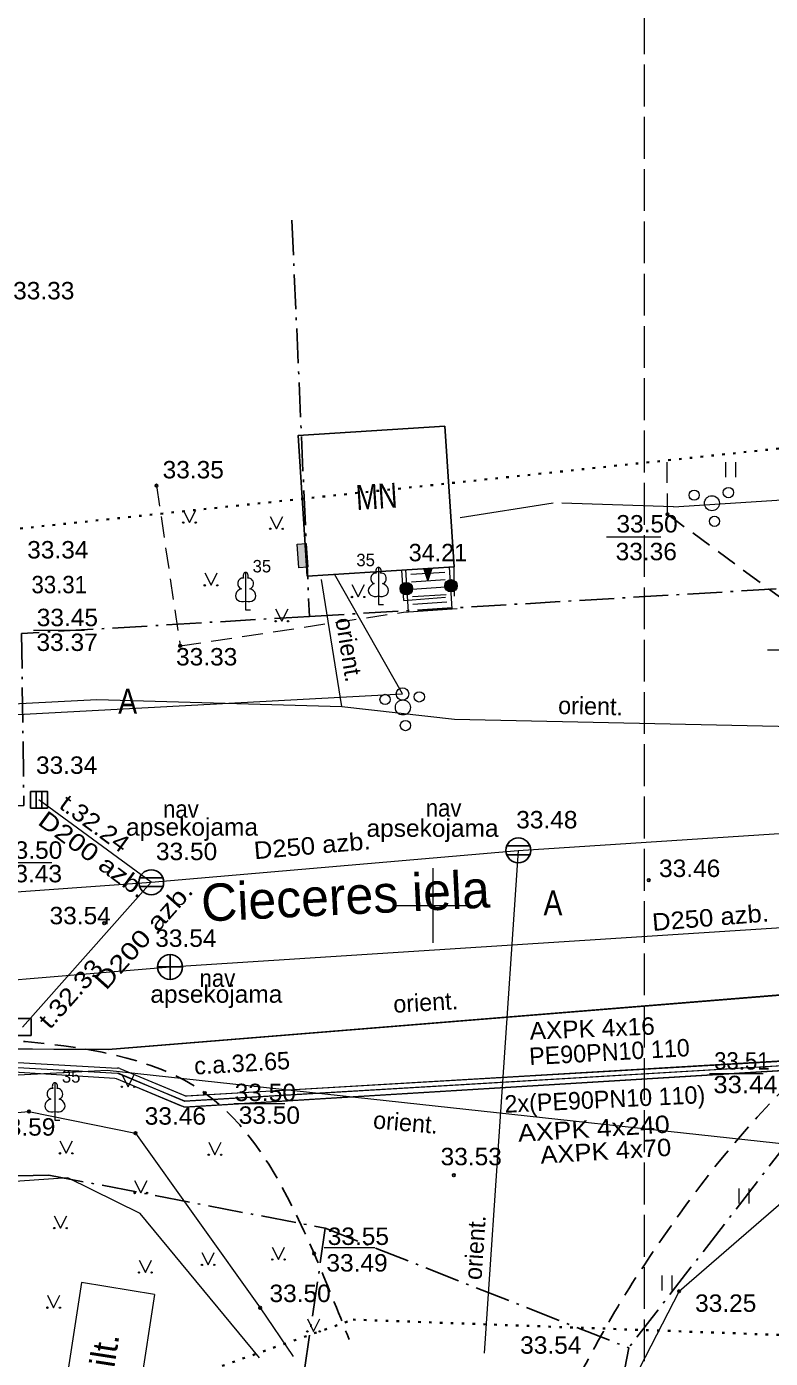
# Model space of a CAD drawing. Extents: x 380758 to 381729, y 283236 to 283533.
# Drawn here: x 381283.7 to 381313.6, y 283331.8 to 283385.3 of the extents above; entities that cross this region are included whole.
import ezdxf
from ezdxf.enums import TextEntityAlignment as Align

# ---------------------------------------------------------------- set-up
doc = ezdxf.new("R2010")
doc.units = 0
doc.header["$LTSCALE"] = 0.28
for name, pattern in [('DOT_DASHED', [7.7, 5, -1.2, 0.3, -1.2]), ('DOTTED', [1.5, 0.3, -1.2]), ('LONG_DASHED', [7.5, 6, -1.5]), ('MEDIUM_DASHED', [4.5, 3, -1.5])]:
    doc.linetypes.add(name, pattern=pattern)
for name, color, linetype, lineweight in [('1', 7, 'Continuous', 13), ('11', 7, 'Continuous', 13), ('14', 7, 'Continuous', 13), ('17', 7, 'Continuous', 13), ('18', 7, 'Continuous', 13), ('23', 7, 'Continuous', 13), ('25', 7, 'DOTTED', 35), ('29', 7, 'DOT_DASHED', 25), ('30', 7, 'Continuous', 13), ('35', 7, 'Continuous', 13), ('37', 7, 'MEDIUM_DASHED', 13), ('38', 7, 'Continuous', 25), ('39', 7, 'Continuous', 13), ('4', 7, 'Continuous', 13), ('40', 7, 'Continuous', 25), ('42', 7, 'Continuous', 13), ('45', 7, 'Continuous', 13), ('47', 7, 'Continuous', 13), ('48', 7, 'Continuous', 25), ('49', 7, 'Continuous', 13), ('58', 7, 'Continuous', 25), ('63', 7, 'Continuous', 13), ('7', 7, 'Continuous', 13), ('9', 7, 'Continuous', 13)]:
    doc.layers.add(name, color=color, linetype=linetype, lineweight=lineweight)
doc.layers.add('56', color=7, linetype='Continuous')

msp = doc.modelspace()

# ---------------------------------------------------------------- hatches: boundary and pattern name
at = {"layer": '14'}
for points in [[(381299.1912, 283362.7263, 1), (381298.6912, 283362.7263, 1)], [(381300.9852, 283362.8433, 1), (381300.4852, 283362.8433, 1)]]:
    msp.add_hatch(color=256, dxfattribs=at).paths.add_polyline_path(points)
at = {"layer": '18'}
msp.add_hatch(color=256, dxfattribs=at).paths.add_polyline_path([(381294.917, 283364.544), (381294.984, 283363.587), (381294.625, 283363.562), (381294.558, 283364.519)])
at = {"layer": '58'}
msp.add_hatch(color=256, dxfattribs=at).paths.add_polyline_path([(381299.656, 283363.505), (381299.956, 283363.505), (381299.806, 283363.072)])

# ---------------------------------------------------------------- linework, layer by layer
at = {"layer": '1'}
for p, q in [((381292.491, 283363.379), (381292.491, 283362.226)), ((381297.822, 283363.586), (381297.822, 283362.433)), ((381297.912, 283363.354), (381297.911, 283363.355)), ((381292.581, 283363.147), (381292.58, 283363.148)), ((381292.491, 283362.226), (381292.491, 283361.879)), ((381297.822, 283362.433), (381297.822, 283362.086)), ((381292.491, 283361.879), (381292.691, 283361.879)), ((381297.822, 283362.086), (381298.022, 283362.086)), ((381284.833, 283342.885), (381284.833, 283341.732)), ((381284.923, 283342.653), (381284.922, 283342.654)), ((381284.833, 283341.732), (381284.833, 283341.385)), ((381284.833, 283341.385), (381285.033, 283341.385)), ((381309.889, 283334.505), (381308.08, 283330.972))]:
    msp.add_line(p, q, dxfattribs=at)
for points in [[(381309.889, 283334.505), (381316.774, 283340.469), (381326.932, 283343.117)], [(381276.328, 283341.087), (381283.791, 283341.729), (381288.068, 283340.856), (381293.077, 283333.845), (381294.393, 283331.891)]]:
    msp.add_lwpolyline(points, dxfattribs=at)
for centre, radius in [((381310.4958, 283366.4822), 0.2041), ((381311.2099, 283366.1583), 0.3006), ((381311.8714, 283366.5832), 0.2066), ((381311.3132, 283365.4308), 0.2045), ((381298.0878, 283358.2782), 0.2041), ((381299.4634, 283358.3792), 0.2066), ((381298.8019, 283357.9543), 0.3006), ((381298.9052, 283357.2268), 0.2045)]:
    msp.add_circle(centre, radius, dxfattribs=at)
for centre, major_axis, ratio, start_param, end_param in [((381292.4914, 283363.2291), (0, -0.1499), 0.707107, 3.1453698, 5.2874846), ((381292.4906, 283363.2291), (0, -0.1499), 0.707107, 0.9957007, 3.1378155), ((381297.6937, 283363.1412), (-0.0387, -0.2124), 0.861323, 3.1415927, 6.2831853), ((381297.8224, 283363.4361), (0, -0.1499), 0.707107, 3.1453698, 5.2874846), ((381297.8216, 283363.4361), (0, -0.1499), 0.707107, 0.9957007, 3.1378155), ((381297.9503, 283363.1412), (0.0387, -0.2124), 0.861323, 6.2831853, 9.424778), ((381292.4014, 283362.4719), (0.3068, 0.0951), 0.814445, 1.5707963, 4.7520146), ((381292.3627, 283362.9342), (-0.0387, -0.2124), 0.861323, 3.1415927, 6.2831853), ((381292.5806, 283362.4719), (-0.3068, 0.0951), 0.814445, 1.5311707, 4.712389), ((381292.6193, 283362.9342), (0.0387, -0.2124), 0.861323, 6.2831853, 9.424778), ((381297.7324, 283362.6789), (0.3068, 0.0951), 0.814445, 1.5707963, 4.7520146), ((381297.9116, 283362.6789), (-0.3068, 0.0951), 0.814445, 1.5311707, 4.712389), ((381284.7047, 283342.4402), (-0.0387, -0.2124), 0.861323, 3.1415927, 6.2831853), ((381284.8334, 283342.7351), (0, -0.1499), 0.707107, 3.1453698, 5.2874846), ((381284.8326, 283342.7351), (0, -0.1499), 0.707107, 0.9957007, 3.1378155), ((381284.9613, 283342.4402), (0.0387, -0.2124), 0.861323, 6.2831853, 9.424778), ((381284.7434, 283341.9779), (0.3068, 0.0951), 0.814445, 1.5707963, 4.7520146), ((381284.9226, 283341.9779), (-0.3068, 0.0951), 0.814445, 1.5311707, 4.712389)]:
    msp.add_ellipse(centre, major_axis=major_axis, ratio=ratio, start_param=start_param, end_param=end_param, dxfattribs=at)
at = {"layer": '11'}
for p, q in [((381303.438, 283352.216), (381351.498, 283355.296)), ((381288.699, 283350.933), (381303.438, 283352.216)), ((381303.438, 283352.216), (381302.06, 283332.021)), ((381288.699, 283350.933), (381283.538, 283345.119))]:
    msp.add_line(p, q, dxfattribs=at)
msp.add_lwpolyline([(381260.006, 283348.872), (381288.699, 283350.933), (381284.193, 283354.248)], dxfattribs=at)
at = {"layer": '14'}
for centre in [(381298.9412, 283362.7263), (381300.7352, 283362.8433)]:
    msp.add_circle(centre, 0.25, dxfattribs=at)
at = {"layer": '17'}
for points in [[(381246.722, 283355.702), (381298.787, 283358.497), (381296.064, 283363.303)], [(381273.842, 283344.303), (381286.97, 283344.223), (381324.049, 283347.219), (381328.435, 283347.489)], [(381323.834, 283347.22), (381286.97, 283344.223), (381277.837, 283344.263)]]:
    msp.add_lwpolyline(points, dxfattribs=at)
at = {"layer": '18'}
msp.add_lwpolyline([(381294.917, 283364.544), (381294.984, 283363.587), (381294.625, 283363.562), (381294.558, 283364.519)], close=True, dxfattribs=at)
at = {"layer": '23'}
for p, q in [((381311.773, 283367.201), (381311.773, 283367.801)), ((381312.173, 283367.201), (381312.173, 283367.801)), ((381312.309, 283338.035), (381312.309, 283338.635)), ((381312.709, 283338.035), (381312.709, 283338.635)), ((381309.209, 283334.535), (381309.209, 283335.135)), ((381309.609, 283334.535), (381309.609, 283335.135))]:
    msp.add_line(p, q, dxfattribs=at)
for points in [[(381289.987, 283365.882), (381290.237, 283365.382), (381290.487, 283365.882)], [(381293.479, 283365.63), (381293.729, 283365.13), (381293.979, 283365.63)], [(381290.851, 283363.36), (381291.101, 283362.86), (381291.351, 283363.36)], [(381296.756, 283362.892), (381297.006, 283362.392), (381297.256, 283362.892)], [(381293.695, 283361.919), (381293.945, 283361.419), (381294.195, 283361.919)], [(381287.52, 283343.219), (381287.77, 283342.719), (381288.02, 283343.219)], [(381285.034, 283340.547), (381285.284, 283340.047), (381285.534, 283340.547)], [(381291.008, 283340.491), (381291.258, 283339.991), (381291.508, 283340.491)], [(381288.031, 283338.955), (381288.281, 283338.455), (381288.531, 283338.955)], [(381284.809, 283337.543), (381285.059, 283337.043), (381285.309, 283337.543)], [(381290.732, 283336.068), (381290.982, 283335.568), (381291.232, 283336.068)], [(381293.556, 283336.283), (381293.806, 283335.783), (381294.056, 283336.283)], [(381288.215, 283335.761), (381288.465, 283335.261), (381288.715, 283335.761)], [(381284.532, 283334.348), (381284.782, 283333.848), (381285.032, 283334.348)], [(381294.968, 283333.396), (381295.218, 283332.896), (381295.468, 283333.396)]]:
    msp.add_lwpolyline(points, dxfattribs=at)
for centre, radius in [((381289.9862, 283365.3819), 0.028), ((381290.4862, 283365.3819), 0.0263), ((381293.479, 283365.1296), 0.028), ((381293.979, 283365.1296), 0.0263), ((381290.8504, 283362.8595), 0.028), ((381291.3504, 283362.8595), 0.0263), ((381296.7556, 283362.3911), 0.028), ((381297.2556, 283362.3911), 0.0263), ((381293.695, 283361.4182), 0.028), ((381294.195, 283361.4182), 0.0263), ((381287.52, 283342.7185), 0.028), ((381288.02, 283342.7185), 0.0263), ((381285.034, 283340.0465), 0.028), ((381285.534, 283340.0465), 0.0263), ((381291.0081, 283339.9906), 0.028), ((381291.5081, 283339.9906), 0.0263), ((381288.0311, 283338.4549), 0.028), ((381288.5311, 283338.4549), 0.0263), ((381284.8084, 283337.0421), 0.028), ((381285.3084, 283337.0421), 0.0263), ((381290.7319, 283335.5679), 0.028), ((381291.2319, 283335.5679), 0.0263), ((381293.5555, 283335.7829), 0.028), ((381294.0555, 283335.7829), 0.0263), ((381288.2152, 283335.2608), 0.028), ((381288.7152, 283335.2608), 0.0263), ((381284.5322, 283333.848), 0.028), ((381285.0322, 283333.848), 0.0263), ((381294.9674, 283332.8959), 0.028), ((381295.4674, 283332.8959), 0.0263)]:
    msp.add_circle(centre, radius, dxfattribs=at)
at = {"layer": '25'}
for points in [[(381378.132, 283376.241), (381330.368, 283370.09), (381282.589, 283365.052), (381241.341, 283362.776), (381227.597, 283363.335), (381201.225, 283361.612), (381131.764, 283357.382), (381089.163, 283355.29), (381056.824, 283352.96), (381046.619, 283367.047), (381043.733, 283420.739)], [(380965.254, 283306.611), (380999.033, 283308.647), (381050.794, 283310.677), (381081.859, 283313.257), (381112.788, 283315.836), (381135.685, 283318.987), (381169.311, 283321.878), (381185.52, 283321.507), (381211.031, 283321.569), (381227.246, 283323.167), (381243.045, 283326.858), (381256.971, 283328.14), (381276.827, 283329.124), (381289.49, 283330.785), (381296.806, 283333.369), (381324.562, 283332.372), (381358.23, 283334.462), (381389.309, 283326.777)]]:
    msp.add_lwpolyline(points, dxfattribs=at)
at = {"layer": '29'}
msp.add_line((381295.689, 283337.038), (381307.869, 283332.233), dxfattribs=at)
at = {"layer": '29', "linetype": 'MEDIUM_DASHED'}
msp.add_line((381307.869, 283332.233), (381305.717, 283320.662), dxfattribs=at)
at = {"layer": '29'}
for points in [[(381295.048, 283361.612), (381331.894, 283363.785), (381331.661, 283367.471), (381474.583, 283375.901), (381472.771, 283396.509)], [(381294.349, 283377.52), (381295.048, 283361.612), (381283.496, 283360.926), (381283.587, 283354.021), (381234.784, 283351.686), (381234.058, 283360.366)], [(381382.445, 283347.789), (381323.739, 283345.976), (381318.681, 283344.254), (381314.371, 283340.635), (381307.869, 283332.233)], [(381237.723, 283338.177), (381284.595, 283339.173), (381295.689, 283337.038), (381293.422, 283321.541)]]:
    msp.add_lwpolyline(points, dxfattribs=at)
at = {"layer": '30'}
for points in [[(381300, 283351.5), (381300, 283350), (381300, 283348.5)], [(381298.5, 283350), (381300, 283350), (381301.5, 283350)]]:
    msp.add_lwpolyline(points, dxfattribs=at)
at = {"layer": '35'}
for p, q in [((381301.106, 283365.586), (381304.834, 283366.169)), ((381309.663, 283366.014), (381305.184, 283366.154))]:
    msp.add_line(p, q, dxfattribs=at)
for points in [[(381309.663, 283366.014), (381331.876, 283367.451), (381331.862, 283368.792)], [(381293.046, 283331.829), (381288.262, 283337.634), (381285.354, 283339.061), (381276.454, 283338.446), (381275.088, 283339.078)]]:
    msp.add_lwpolyline(points, dxfattribs=at)
at = {"layer": '37'}
msp.add_line((381309.426, 283365.712), (381309.412, 283367.962), dxfattribs=at)
msp.add_lwpolyline([(381288.909, 283366.865), (381289.862, 283360.429), (381298.825, 283361.783)], dxfattribs=at)
at = {"layer": '37', "lineweight": 25}
msp.add_lwpolyline([(381309.426, 283365.712), (381316.201, 283360.727), (381318.377, 283359.189), (381320.24, 283357.84), (381330.826, 283355.148), (381345.75, 283356.042), (381361.347, 283356.997), (381379.416, 283358.112), (381395.576, 283359.052), (381419.83, 283360.537), (381435.717, 283361.494), (381453.632, 283362.598)], dxfattribs=at)
for points in [[(381305.861, 283331.052), (381307.093, 283333.314), (381308.993, 283336.307), (381314.083, 283342.617), (381320.758, 283347.149), (381323.818, 283347.761), (381326.707, 283347.877), (381328.405, 283347.988)], [(381276.03, 283345.07), (381283.115, 283344.586), (381290.858, 283342.467), (381295.237, 283336.02), (381296.646, 283332.566)]]:
    msp.add_spline(points, degree=3, dxfattribs=at)
at = {"layer": '38'}
for p, q in [((381289.457, 283347.031), (381289.457, 283348.031)), ((381288.957, 283347.531), (381289.957, 283347.531))]:
    msp.add_line(p, q, dxfattribs=at)
msp.add_circle((381289.457, 283347.531), 0.5, dxfattribs=at)
at = {"layer": '39'}
for q in [(381285.905, 283334.854), (381287.921, 283328.491)]:
    msp.add_line((381288.836, 283334.373), q, dxfattribs=at)
msp.add_lwpolyline([(381285.905, 283334.854), (381284.986, 283328.948), (381287.921, 283328.491)], dxfattribs=at)
at = {"layer": '40'}
msp.add_lwpolyline([(381294.956, 283363.233), (381300.867, 283363.605), (381300.484, 283369.252), (381294.601, 283368.882)], close=True, dxfattribs=at)
at = {"layer": '42', "linetype": 'LONG_DASHED'}
msp.add_line((381298.839, 283362.255), (381298.762, 283363.473), dxfattribs=at)
at = {"layer": '42'}
for p, q in [((381299.025, 283361.796), (381298.919, 283363.482)), ((381299.128, 283363.306), (381300.487, 283363.394)), ((381300.784, 283361.91), (381300.678, 283363.593)), ((381299.147, 283363.007), (381300.506, 283363.095)), ((381299.167, 283362.707), (381300.526, 283362.795)), ((381299.186, 283362.408), (381300.545, 283362.496)), ((381299.206, 283362.108), (381300.565, 283362.196)), ((381298.825, 283361.783), (381299.225, 283361.809)), ((381299.225, 283361.809), (381300.584, 283361.897)), ((381300.584, 283361.897), (381300.984, 283361.923))]:
    msp.add_line(p, q, dxfattribs=at)
at = {"layer": '42', "linetype": 'LONG_DASHED'}
msp.add_lwpolyline([(381298.839, 283362.255), (381300.882, 283362.421), (381300.867, 283363.605)], dxfattribs=at)
at = {"layer": '45'}
for p, q in [((381290.075, 283342.36), (381319.474, 283344.068)), ((381290.137, 283342.359), (381319.548, 283344.102)), ((381287.445, 283343.451), (381290.003, 283342.381)), ((381287.445, 283343.449), (381290.08, 283342.361))]:
    msp.add_line(p, q, dxfattribs=at)
msp.add_lwpolyline([(381265.736, 283344.076), (381276.746, 283344.068), (381287.346, 283343.474)], dxfattribs=at)
for centre, start, end in [((381287.3293, 283343.1741), 67.30885, 86.79086), ((381290.119, 283342.658), 247.30885, 273.39319)]:
    msp.add_arc(centre, 0.3, start, end, dxfattribs=at)
at = {"layer": '47'}
msp.add_lwpolyline([(381253.84, 283344.569), (381289.457, 283347.531), (381327.333, 283349.98), (381328.163, 283334.647)], dxfattribs=at)
at = {"layer": '48'}
for p, q in [((381284.08, 283354.586), (381284.08, 283353.911)), ((381284.305, 283354.586), (381284.305, 283353.911)), ((381302.97, 283352.391), (381303.906, 283352.391)), ((381302.97, 283352.041), (381303.906, 283352.041)), ((381288.231, 283351.108), (381289.167, 283351.108)), ((381288.231, 283350.758), (381289.167, 283350.758))]:
    msp.add_line(p, q, dxfattribs=at)
for points in [[(381283.855, 283354.586), (381284.53, 283354.586), (381284.53, 283353.911), (381283.855, 283353.911)], [(381283.2, 283345.457), (381283.875, 283345.457), (381283.875, 283344.782), (381283.2, 283344.782)]]:
    msp.add_lwpolyline(points, close=True, dxfattribs=at)
for centre in [(381303.438, 283352.216), (381288.699, 283350.933)]:
    msp.add_circle(centre, 0.5, dxfattribs=at)
at = {"layer": '49'}
msp.add_circle((381298.787, 283358.497), 0.25, dxfattribs=at)
at = {"layer": '58', "lineweight": 13}
for p, q in [((381306.982, 283364.803), (381309.16, 283364.803)), ((381283.969, 283361.063), (381286.025, 283361.063)), ((381313.44, 283360.273), (381315.496, 283360.273)), ((381282.41, 283351.732), (381284.715, 283351.732)), ((381311.116, 283343.249), (381313.27, 283343.249)), ((381292.028, 283342.046), (381294.061, 283342.046)), ((381295.637, 283336.271), (381297.671, 283336.271))]:
    msp.add_line(p, q, dxfattribs=at)
at = {"layer": '58'}
msp.add_lwpolyline([(381299.656, 283363.505), (381299.956, 283363.505), (381299.806, 283363.072)], close=True, dxfattribs=at)
for centre in [(381288.909, 283366.8651), (381309.426, 283365.7121), (381289.862, 283360.4291), (381308.673, 283351.0211), (381286.813, 283349.2891), (381290.858, 283342.4671), (381283.791, 283341.7291), (381288.068, 283340.8561), (381300.852, 283339.1671), (381295.237, 283336.0201), (381309.889, 283334.5051), (381293.077, 283333.8451)]:
    msp.add_circle(centre, 0.0534, dxfattribs=at)
at = {"layer": '63', "linetype": 'LONG_DASHED'}
msp.add_lwpolyline([(381728.995, 283532.875), (381308.495, 283532.875), (381308.495, 283235.875), (381728.995, 283235.875)], close=True, dxfattribs=at)
at = {"layer": '7'}
for p, q in [((381296.357, 283357.997), (381295.53, 283363.095)), ((381290.015, 283341.906), (381319.624, 283343.715)), ((381290.025, 283342.144), (381319.613, 283343.907)), ((381287.291, 283343.055), (381290.025, 283341.909)), ((381287.359, 283343.286), (381290.037, 283342.146))]:
    msp.add_line(p, q, dxfattribs=at)
for points in [[(381196.222, 283352.745), (381196.603, 283352.099), (381248.161, 283356.386), (381254.469, 283356.616), (381286.512, 283358.274), (381296.357, 283357.997), (381300.874, 283357.482), (381326.232, 283356.938), (381333.586, 283357.337), (381332.704, 283368.723)], [(381325.675, 283346.075), (381325.484, 283346.174), (381325.434, 283346.174), (381325.398, 283346.174), (381322.515, 283345.372), (381319.792, 283343.75), (381319.742, 283343.725), (381290.036, 283341.907), (381289.979, 283341.924), (381289.914, 283341.94), (381287.308, 283343.038), (381287.235, 283343.048), (381276.788, 283343.707), (381272.33, 283343.615), (381272.24, 283343.614), (381272.144, 283343.585), (381272.063, 283343.518), (381272.025, 283343.242), (381272.062, 283339.178)], [(381276.748, 283343.868), (381287.352, 283343.273), (381290.033, 283342.152), (381319.683, 283343.91), (381322.404, 283345.558)]]:
    msp.add_lwpolyline(points, dxfattribs=at)
at = {"layer": '9'}
msp.add_lwpolyline([(381159.963, 283331.675), (381191.524, 283331.747), (381195.757, 283331.812), (381227.539, 283340.262), (381286.928, 283343.391), (381326.31, 283339.103), (381385.472, 283334.479), (381409.418, 283335.25)], dxfattribs=at)

# ---------------------------------------------------------------- texts
at = {"layer": '1'}
for p in [(381292.771, 283363.379), (381296.936, 283363.628), (381285.113, 283342.885)]:
    msp.add_text('35', height=0.5, dxfattribs=at).set_placement(p)
at = {"layer": '11'}
for s, rotation, width, p in [('t.32.24', 323.659, 1.1, (381286.2246, 283353.0132)), ('D200 azb.', 323.659, 1.2, (381286.1631, 283351.7686)), ('D250 azb.', 4.975, 1.1, (381295.1901, 283352.0602)), ('D200 azb.', 48.405, 1.25, (381288.6636, 283348.5621)), ('t.32.33', 48.405, 1.15, (381285.7264, 283346.2231))]:
    msp.add_text(s, height=0.7, rotation=rotation, dxfattribs=dict(at, width=width)).set_placement(p, align=Align.CENTER)
msp.add_text('orient.', height=0.7, rotation=86.096, dxfattribs=at).set_placement((381302.0462, 283336.2417), align=Align.CENTER)
at = {"layer": '17'}
msp.add_text('orient.', height=0.7, rotation=3.34, dxfattribs=at).set_placement((381299.7361, 283345.764), align=Align.CENTER)
at = {"layer": '37', "width": 0.85}
for p in [(381287.7545, 283357.706), (381304.8285, 283349.605)]:
    msp.add_text('A', height=1, dxfattribs=at).set_placement(p, align=Align.CENTER)
at = {"layer": '38', "width": 1.05}
msp.add_text('33.54', height=0.7, dxfattribs=at).set_placement((381288.861, 283348.34))
at = {"layer": '4', "width": 0.8}
msp.add_text('MN', height=1, rotation=3.601, dxfattribs=at).set_placement((381296.949, 283365.882))
at = {"layer": '4'}
msp.add_text('silt.', height=1, rotation=81.158, dxfattribs=at).set_placement((381287.115, 283330.749))
at = {"layer": '45', "width": 1.05}
msp.add_text('AXPK 4x16', height=0.7, rotation=2.397, dxfattribs=at).set_placement((381303.907, 283344.611))
at = {"layer": '45'}
msp.add_text('PE90PN10 110', height=0.7, rotation=3.25, dxfattribs=at).set_placement((381303.894, 283343.587))
at = {"layer": '47', "width": 1.1}
msp.add_text('D250 azb.', height=0.7, rotation=4.753, dxfattribs=at).set_placement((381311.1785, 283349.1709), align=Align.CENTER)
at = {"layer": '47'}
for s, width, p in [('nav', 0.95, (381291.3575, 283346.734)), ('apsekojama', 1.05, (381291.315, 283346.095))]:
    msp.add_text(s, height=0.7, dxfattribs=dict(at, width=width)).set_placement(p, align=Align.CENTER)
at = {"layer": '48', "width": 1.05}
for s, p in [('33.34', (381284.073, 283355.289)), ('33.48', (381303.352, 283353.098)), ('33.50', (381288.889, 283351.822))]:
    msp.add_text(s, height=0.7, dxfattribs=at).set_placement(p)
at = {"layer": '48'}
for s, width, p in [('nav', 0.95, (381289.8905, 283353.526)), ('nav', 0.95, (381300.4375, 283353.571)), ('apsekojama', 1.05, (381290.339, 283352.806)), ('apsekojama', 1.05, (381299.993, 283352.759))]:
    msp.add_text(s, height=0.7, dxfattribs=dict(at, width=width)).set_placement(p, align=Align.CENTER)
at = {"layer": '56'}
msp.add_text('Cieceres iela', height=1.5, rotation=2.827, dxfattribs=at).set_placement((381290.742, 283349.352))
at = {"layer": '58'}
for s, width, p in [('33.33', 1.05, (381283.156, 283374.346)), ('33.35', 1.05, (381289.157, 283367.155)), ('33.50', 1.05, (381307.376, 283364.982)), ('33.34', 1.05, (381283.72, 283363.939)), ('33.36', 1.05, (381307.345, 283363.867)), ('33.31', 0.95, (381283.894, 283362.541)), ('33.45', 1.05, (381284.103, 283361.22)), ('33.37', 1.05, (381284.093, 283360.224)), ('33.33', 1.05, (381289.696, 283359.641)), ('33.50', 1.05, (381282.671, 283351.878)), ('33.43', 1.05, (381282.659, 283350.932)), ('33.46', 1.05, (381309.087, 283351.145)), ('33.54', 1.05, (381284.618, 283349.247)), ('33.51', 0.95, (381311.3, 283343.41)), ('33.44', 1.1, (381311.268, 283342.463)), ('33.50', 1.05, (381292.051, 283342.143)), ('33.46', 1.05, (381288.438, 283341.198)), ('33.50', 1.05, (381292.213, 283341.232)), ('33.59', 1.05, (381282.393, 283340.758)), ('33.53', 1.05, (381300.317, 283339.568)), ('33.55', 1.05, (381295.786, 283336.367)), ('33.49', 1.05, (381295.733, 283335.298)), ('33.50', 1.05, (381293.447, 283334.073)), ('33.25', 1.05, (381310.534, 283333.68)), ('33.54', 1.05, (381303.511, 283331.997))]:
    msp.add_text(s, height=0.7, dxfattribs=dict(at, width=width)).set_placement(p)
msp.add_text('34.21', height=0.7, dxfattribs=at).set_placement((381299.038, 283363.826))
at = {"layer": '7'}
for rotation, p in [(279.217, (381296.2999, 283360.2211)), (358.771, (381306.3315, 283357.6657))]:
    msp.add_text('orient.', height=0.7, rotation=rotation, dxfattribs=at).set_placement(p, align=Align.CENTER)
for s, rotation, p in [('c.a.32.65', 3.393, (381290.444, 283343.208)), ('2x(PE90PN10 110)', 2.783, (381302.9, 283341.674))]:
    msp.add_text(s, height=0.7, rotation=rotation, dxfattribs=at).set_placement(p)
for s, rotation, width, p in [('AXPK 4x240', 3.496, 1.15, (381306.4887, 283340.6945)), ('AXPK 4x70', 3.502, 1.1, (381306.9691, 283339.7909))]:
    msp.add_text(s, height=0.7, rotation=rotation, dxfattribs=dict(at, width=width)).set_placement(p, align=Align.CENTER)
at = {"layer": '9'}
msp.add_text('orient.', height=0.7, rotation=355.179, dxfattribs=at).set_placement((381298.8846, 283340.9393), align=Align.CENTER)

doc.saveas('drawing.dxf')
